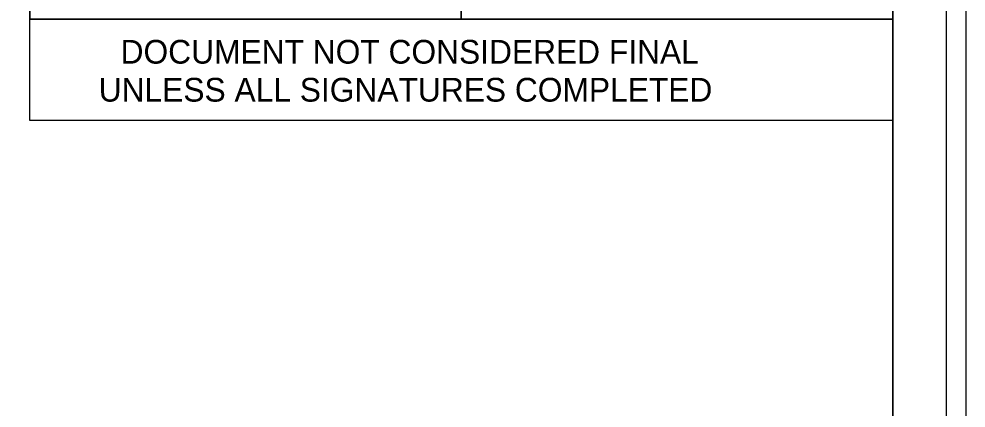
# Model space of a CAD drawing. Extents: x 1640342 to 1730599, y 538663 to 843747.
# Drawn here: x 1730133.49 to 1730177.39, y 540303.37 to 540321.41 of the extents above; entities that cross this region are included whole.
import ezdxf

# ---------------------------------------------------------------- set-up
doc = ezdxf.new("R2010")
doc.units = 0
for name, color, linetype in [('Sheet Plan CELL', 7, 'Continuous'), ('Sheet Plot Border Inside CELL', 7, 'Continuous'), ('Sheet Plot Border Outside CELL', 7, 'Continuous'), ('Sheet Sticker Exception Certification CELL', 7, 'Continuous')]:
    doc.layers.add(name, color=color, linetype=linetype)

msp = doc.modelspace()

# ---------------------------------------------------------------- linework, layer by layer
at = {"layer": 'Sheet Plan CELL'}
for points in [[(1729873.99, 540141.419), (1729873.985, 540351.414), (1730133.983, 540351.422), (1730133.985, 540321.409), (1730173.993, 540321.407), (1730173.993, 540141.419)], [(1730173.998, 540351.419), (1729873.99, 540351.419), (1729873.99, 540141.419), (1730173.993, 540141.419)], [(1730133.983, 540343.907), (1730153.993, 540343.907), (1730153.993, 540321.404), (1730133.985, 540321.409)], [(1730153.993, 540343.907), (1730173.99, 540343.909), (1730173.993, 540321.407), (1730153.993, 540321.404)]]:
    msp.add_lwpolyline(points, close=True, dxfattribs=at)
at = {"layer": 'Sheet Plot Border Inside CELL'}
msp.add_lwpolyline([(1729843.293, 540140.917), (1730176.49, 540140.919), (1730176.493, 540351.917), (1729843.293, 540351.917)], close=True, dxfattribs=at)
at = {"layer": 'Sheet Plot Border Outside CELL'}
msp.add_lwpolyline([(1729840.693, 540136.917), (1730177.393, 540136.917), (1730177.393, 540355.917), (1729840.693, 540355.917)], close=True, dxfattribs=at)
at = {"layer": 'Sheet Sticker Exception Certification CELL'}
for p, q in [((1730133.985, 540316.709), (1730133.985, 540321.409)), ((1730133.985, 540321.409), (1730173.993, 540321.409)), ((1730133.985, 540316.709), (1730133.985, 540321.409)), ((1730133.985, 540321.409), (1730173.993, 540321.409)), ((1730173.993, 540321.407), (1730173.993, 540316.707)), ((1730173.993, 540321.407), (1730173.993, 540316.707)), ((1730173.993, 540316.709), (1730133.985, 540316.709)), ((1730173.993, 540316.709), (1730133.985, 540316.709))]:
    msp.add_line(p, q, dxfattribs=at)

# ---------------------------------------------------------------- texts
for s, p in [('DOCUMENT NOT CONSIDERED FINAL', (1730138.199, 540319.34)), ('DOCUMENT NOT CONSIDERED FINAL', (1730138.199, 540319.34)), ('UNLESS ALL SIGNATURES COMPLETED', (1730137.185, 540317.58)), ('UNLESS ALL SIGNATURES COMPLETED', (1730137.185, 540317.58))]:
    msp.add_text(s, height=1.1, dxfattribs=at).set_placement(p)

doc.saveas('drawing.dxf')
